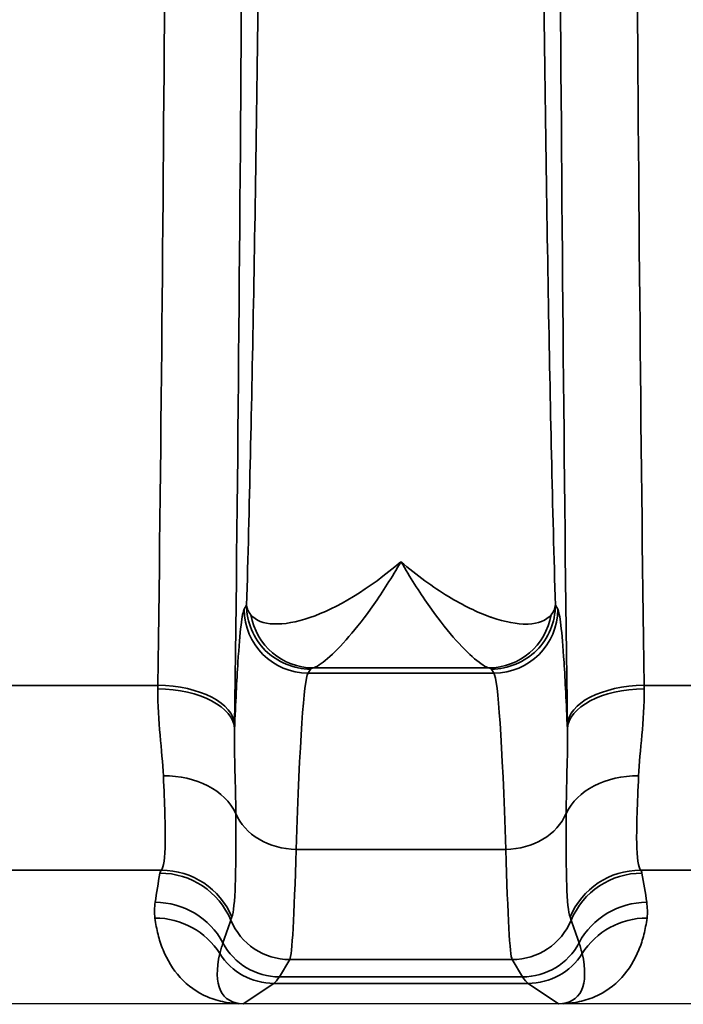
# Model space of a CAD drawing. Header units: millimetres. Extents: x 399 to 6233, y -1870 to 1602.
# Tile 653 of 656: x 5425.16 to 5430.34, y 735.67 to 743.38. Entities that reach past the tile are written whole.
import ezdxf

# ---------------------------------------------------------------- set-up
doc = ezdxf.new("R2010")
doc.units = ezdxf.units.MM
for name, color, linetype, lineweight in [('AM_5', 3, 'Continuous', 25), ('可見 (ISO)', 7, 'Continuous', 25), ('窄部可見 (ISO)', 7, 'Continuous', 35)]:
    doc.layers.add(name, color=color, linetype=linetype, lineweight=lineweight)
doc.styles.add('尺寸標註', font='romans.shx', dxfattribs={"bigfont": 'CHINESET.SHX'})
doc.dimstyles.new('CNS1$0', dxfattribs={"dimtxt": 2.5, "dimasz": 2.5, "dimexe": 1, "dimexo": 1, "dimgap": 1.5, "dimtad": 1, "dimtoh": 1, "dimdec": 1, "dimdsep": 46, "dimtxsty": '尺寸標註', "dimcen": 0, "dimclrd": 2, "dimclre": 2, "dimclrt": 1, "dimadec": 0, "dimazin": 2, "dimtp": 0.1, "dimtm": 0.1, "dimtfac": 0.71, "dimtdec": 1, "dimtmove": 0, "dimatfit": 0, "dimfxl": 0, "dimlwd": 13, "dimlwe": 13, "dimarcsym": 0})

# ---------------------------------------------------------------- blocks, each defined once
blk = doc.blocks.new('*D307')
at = {"layer": 'AM_5', "color": 2, "lineweight": 13}
for p, q in [((5314.6862, 750.0788), (5314.6862, 719.7151)), ((5530.1989, 744.1928), (5530.1989, 719.7151)), ((5317.1862, 720.7151), (5527.6989, 720.7151))]:
    blk.add_line(p, q, dxfattribs=at)
at = {"layer": 'AM_5', "color": 2, "lineweight": -2}
for points in [[(5317.1862, 721.1317), (5317.1862, 720.2984), (5314.6862, 720.7151)], [(5527.6989, 721.1317), (5527.6989, 720.2984), (5530.1989, 720.7151)]]:
    blk.add_solid(points, dxfattribs=at)
at = {"layer": 'Defpoints', "color": 0, "lineweight": -2}
for p in [(5314.6862, 751.0788), (5530.1989, 745.1928), (5530.1989, 720.7151)]:
    blk.add_point(p, dxfattribs=at)
at = {"layer": 'AM_5', "color": 1, "insert": (5422.4426, 723.4651), "char_height": 2.5, "attachment_point": 5, "style": '尺寸標註'}
blk.add_mtext('215.5', dxfattribs=at)

msp = doc.modelspace()

# ---------------------------------------------------------------- linework, layer by layer
at = {"layer": '可見 (ISO)'}
for p, q in [((5427.2959, 736.3288), (5427.296, 736.3288)), ((5428.9764, 736.3288), (5428.9765, 736.3288)), ((5435.1362, 735.6788), (5330.6362, 735.6788))]:
    msp.add_line(p, q, dxfattribs=at)
for points, knots in [([(5426.9033, 735.679), (5426.8978, 735.6789), (5426.8913, 735.6788), (5426.8841, 735.6788), (5426.8786, 735.6788), (5426.8729, 735.6788), (5426.8672, 735.6788)], [-0.00000491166, -0.00000491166, -0.00000491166, -0.00000491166, 0.00001772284, 0.00001772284, 0.00001772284, 0.00003506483, 0.00003506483, 0.00003506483, 0.00003506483]), ([(5429.4052, 735.6788), (5429.3982, 735.6788), (5429.391, 735.6788), (5429.3844, 735.6788), (5429.3786, 735.6788), (5429.3735, 735.6789), (5429.3691, 735.679)], [0.00000000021, 0.00000000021, 0.00000000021, 0.00000000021, 0.00002113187, 0.00002113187, 0.00002113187, 0.0000394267, 0.0000394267, 0.0000394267, 0.0000394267])]:
    msp.add_open_spline(points, degree=3, knots=knots, dxfattribs=at)
at = {"layer": '窄部可見 (ISO)'}
for p, q in [((5426.9104, 738.7648), (5426.9291, 738.796)), ((5429.3433, 738.796), (5429.362, 738.7648)), ((5427.429, 738.2963), (5427.4103, 738.2651)), ((5427.4103, 738.2651), (5428.8621, 738.2651)), ((5428.8222, 738.3053), (5427.4502, 738.3053)), ((5428.8621, 738.2651), (5428.8434, 738.2963)), ((5425.0341, 738.1694), (5426.2357, 738.1694)), ((5430.0367, 738.1694), (5431.2357, 738.1694)), ((5428.956, 736.8863), (5427.3164, 736.8863)), ((5426.2629, 736.7237), (5424.9737, 736.7237)), ((5431.2629, 736.7237), (5430.0095, 736.7237)), ((5427.2667, 736.0246), (5427.1855, 735.8892)), ((5429.0057, 736.0246), (5427.2667, 736.0246)), ((5429.0869, 735.8892), (5429.0057, 736.0246)), ((5427.1855, 735.8892), (5429.0869, 735.8892)), ((5427.1419, 735.838), (5426.9033, 735.679)), ((5429.1305, 735.838), (5427.1419, 735.838)), ((5429.3691, 735.679), (5429.1305, 735.838))]:
    msp.add_line(p, q, dxfattribs=at)
for centre, major_axis, ratio, start_param, end_param in [((5430.4959, 751.0788), (0, 25), 0.02145, 1.570796, 2.113408), ((5427.4103, 738.7648), (-0.4288, 0.2572), 0.999172, 0.54067, 2.110736), ((5428.8621, 738.7648), (0.4288, 0.2572), 0.999172, 4.17245, 5.742515), ((5427.4502, 738.805), (0.117, -0.4861), 0.989056, 4.648351, 6.04438), ((5428.8222, 738.805), (-0.117, -0.4861), 0.989056, 0.238805, 1.634834), ((5427.4165, 730.2667), (0, 8.0033), 0.022251, 0.034889, 0.596848), ((5428.8559, 730.2667), (0, 8.0033), 0.022251, 5.686337, 6.248296), ((5426.1872, 739.3279), (-0.0075, -2.5085), 0.023353, 1.078713, 1.090795), ((5426.2353, 737.8274), (0.5999, -0.0078), 0.525274, 0.024614, 1.577589), ((5426.2357, 737.8596), (0.6, -0.0076), 0.516344, 0.024457, 1.577318), ((5430.0367, 737.8596), (-0.6, -0.0076), 0.516344, 4.705867, 6.258728), ((5430.0371, 737.8274), (-0.5999, -0.0078), 0.525274, 4.705596, 6.258572), ((5430.0852, 739.3279), (-0.0075, 2.5085), 0.023353, 2.050799, 2.06288), ((5426.7871, 739.2498), (-0.0075, -3.0102), 0.019461, 1.078668, 1.090769), ((5429.4853, 739.2498), (-0.0075, 3.0102), 0.019461, 2.050824, 2.062925), ((5426.2782, 737.0099), (0.5996, 0.0231), 0.752166, 0.306707, 1.54183), ((5429.9942, 737.0099), (-0.5996, 0.0231), 0.752166, 4.741355, 5.976479), ((5427.3164, 737.2998), (-0.4998, 0.0154), 0.826915, 0.361643, 1.596274), ((5428.956, 737.2998), (0.4998, 0.0154), 0.826915, 4.686911, 5.921542), ((5427.2689, 740.1385), (-0.0054, -4.1169), 0.020515, 0.038068, 0.660085), ((5429.0035, 740.1385), (0.0054, -4.1169), 0.020515, 5.6231, 6.245118), ((5437.9303, 736.693), (-11.6791, 0), 0.058758, 6.23842, 6.27237), ((5426.2629, 736.1248), (-0.4766, 0.3645), 0.997266, 4.194851, 5.363923), ((5430.0095, 736.1248), (-0.4766, -0.3645), 0.997266, 4.060855, 5.229927), ((5418.3424, 736.693), (11.6789, 0), 0.058758, 0.010815, 0.044766), ((5426.9929, 737.2114), (0.5835, 1.8978), 0.300773, 1.934401, 2.061197), ((5426.2519, 736.1015), (-0.5898, 0.11), 0.998212, 3.721475, 4.896388), ((5430.0205, 736.1015), (-0.5898, -0.11), 0.998212, 4.52839, 5.703303), ((5429.2795, 737.2114), (-0.5835, 1.8978), 0.300773, 4.221988, 4.348784), ((5426.2145, 735.8734), (-0.5942, 0.0832), 0.998238, 3.769539, 4.851199), ((5430.0579, 735.8734), (-0.5942, -0.0832), 0.998238, 4.573579, 5.655239), ((5426.2125, 735.7501), (-0.5953, -0.0753), 0.998245, 3.58034, 4.5867), ((5429.8166, 744.1494), (-3.0142, -7.8269), 0.001618, 6.189135, 6.234176), ((5426.4558, 744.1494), (3.0142, -7.8269), 0.001618, 0.049009, 0.09405), ((5430.0599, 735.7501), (-0.5953, 0.0753), 0.998245, 4.838078, 5.844438), ((8554.6661, 733.1314), (-3128.2819, 0.8538), 0.045755, 6.266788, 6.268029), ((5427.2667, 736.5243), (-0.4288, 0.2572), 0.999172, 0.935442, 2.110736), ((5429.0057, 736.5243), (0.4288, 0.2572), 0.999172, 4.17245, 5.347743), ((2301.6063, 733.1314), (3128.2819, 0.8538), 0.045755, 0.015157, 0.016397), ((5427.1855, 736.3889), (-0.4288, 0.2572), 0.999172, 1.028727, 2.110736), ((5429.0869, 736.3889), (0.4288, 0.2572), 0.999172, 4.17245, 5.254458), ((5427.4169, 736.5213), (-0.6415, -0.8024), 0.399262, 5.585689, 6.592352), ((5427.1419, 736.3379), (-0.2773, 0.416), 0.999683, 1.546818, 2.553481), ((5429.1305, 736.3379), (0.2773, 0.416), 0.999683, 3.729704, 4.736367), ((5428.8555, 736.5213), (0.6415, -0.8024), 0.399262, 5.974018, 6.980681), ((5427.1128, 835.8716), (0, -100.0434), 0.020838, 0.01396, 0.034899), ((5429.1596, 835.8716), (0, -100.0434), 0.020838, 6.248286, 6.269226)]:
    msp.add_ellipse(centre, major_axis=major_axis, ratio=ratio, start_param=start_param, end_param=end_param, dxfattribs=at)
for points, knots in [([(5426.8355, 764.298), (5426.8606, 762.3153), (5426.88, 760.1698), (5426.893, 757.9393), (5426.9059, 755.7088), (5426.9126, 753.3939), (5426.9126, 751.0788), (5426.9126, 748.7636), (5426.9059, 746.4487), (5426.893, 744.2182), (5426.88, 741.9878), (5426.8606, 739.8423), (5426.8355, 737.8596)], [2.598981, 2.598981, 2.598981, 2.598981, 2.870287, 2.870287, 2.870287, 3.141593, 3.141593, 3.141593, 3.412899, 3.412899, 3.412899, 3.684204, 3.684204, 3.684204, 3.684204]), ([(5426.2357, 738.1694), (5426.2607, 740.1056), (5426.2801, 742.2008), (5426.3061, 746.5572), (5426.3127, 748.8179), (5426.3127, 753.3397), (5426.3061, 755.6003), (5426.2801, 759.9567), (5426.2607, 762.0519), (5426.2357, 763.9881)], [2.598981, 2.598981, 2.598981, 2.598981, 2.870287, 2.870287, 3.141593, 3.141593, 3.412899, 3.412899, 3.684204, 3.684204, 3.684204, 3.684204]), ([(5426.9291, 738.796), (5426.9397, 739.1643), (5426.9499, 739.5639), (5426.9591, 739.9736), (5426.9681, 740.3695), (5426.9767, 740.7949), (5426.9846, 741.2394), (5426.9927, 741.6917), (5427.0003, 742.1665), (5427.0072, 742.6639), (5427.0142, 743.1612), (5427.0206, 743.6862), (5427.0262, 744.2145), (5427.029, 744.4764), (5427.0317, 744.7417), (5427.0341, 745.0103), (5427.0366, 745.2835), (5427.039, 745.5603), (5427.0411, 745.8405), (5427.0454, 746.3962), (5427.049, 746.9666), (5427.0519, 747.5486), (5427.0578, 748.7125), (5427.0607, 749.8899), (5427.0607, 751.0788), (5427.0607, 752.2677), (5427.0578, 753.4444), (5427.0519, 754.6089), (5427.0475, 755.4849), (5427.0416, 756.3319), (5427.0341, 757.1472), (5427.0317, 757.4158), (5427.029, 757.681), (5427.0262, 757.9429), (5427.0206, 758.4715), (5427.0142, 758.9964), (5427.0072, 759.4937), (5427.0003, 759.991), (5426.9927, 760.4657), (5426.9846, 760.918), (5426.9767, 761.3626), (5426.9681, 761.788), (5426.9591, 762.1839), (5426.9499, 762.5937), (5426.9397, 762.9932), (5426.9291, 763.3617)], [0.0294093, 0.0294093, 0.0294093, 0.0294093, 0.089244, 0.089244, 0.089244, 0.1470574, 0.1470574, 0.1470574, 0.2058814, 0.2058814, 0.2058814, 0.2647055, 0.2647055, 0.2647055, 0.2938656, 0.2938656, 0.2938656, 0.3235296, 0.3235296, 0.3235296, 0.3823536, 0.3823536, 0.3823536, 0.5, 0.5, 0.5, 0.6176498, 0.6176498, 0.6176498, 0.7061501, 0.7061501, 0.7061501, 0.735298, 0.735298, 0.735298, 0.794122, 0.794122, 0.794122, 0.8529461, 0.8529461, 0.8529461, 0.9107639, 0.9107639, 0.9107639, 0.9705942, 0.9705942, 0.9705942, 0.9705942]), ([(5429.3433, 763.3616), (5429.3327, 762.9932), (5429.3225, 762.5936), (5429.3132, 762.1839), (5429.3043, 761.788), (5429.2957, 761.3626), (5429.2878, 760.9181), (5429.2797, 760.4658), (5429.2721, 759.991), (5429.2652, 759.4937), (5429.2582, 758.9963), (5429.2518, 758.4714), (5429.2461, 757.943), (5429.2434, 757.6811), (5429.2407, 757.4158), (5429.2383, 757.1473), (5429.2358, 756.874), (5429.2334, 756.5972), (5429.2313, 756.317), (5429.227, 755.7614), (5429.2234, 755.1909), (5429.2204, 754.6089), (5429.2146, 753.445), (5429.2117, 752.2677), (5429.2117, 751.0788), (5429.2117, 749.8898), (5429.2146, 748.7132), (5429.2204, 747.5486), (5429.2248, 746.6726), (5429.2308, 745.8257), (5429.2383, 745.0103), (5429.2407, 744.7418), (5429.2434, 744.4765), (5429.2461, 744.2146), (5429.2518, 743.6861), (5429.2582, 743.1612), (5429.2652, 742.6639), (5429.2721, 742.1666), (5429.2797, 741.6918), (5429.2878, 741.2395), (5429.2957, 740.7949), (5429.3043, 740.3695), (5429.3132, 739.9736), (5429.3225, 739.5639), (5429.3327, 739.1643), (5429.3433, 738.7959)], [0.0294093, 0.0294093, 0.0294093, 0.0294093, 0.089244, 0.089244, 0.089244, 0.1470574, 0.1470574, 0.1470574, 0.2058814, 0.2058814, 0.2058814, 0.2647055, 0.2647055, 0.2647055, 0.2938656, 0.2938656, 0.2938656, 0.3235296, 0.3235296, 0.3235296, 0.3823536, 0.3823536, 0.3823536, 0.5, 0.5, 0.5, 0.6176498, 0.6176498, 0.6176498, 0.7061501, 0.7061501, 0.7061501, 0.735298, 0.735298, 0.735298, 0.794122, 0.794122, 0.794122, 0.8529461, 0.8529461, 0.8529461, 0.9107639, 0.9107639, 0.9107639, 0.9705942, 0.9705942, 0.9705942, 0.9705942]), ([(5429.4368, 737.8596), (5429.4118, 739.8423), (5429.3924, 741.9878), (5429.3794, 744.2182), (5429.3664, 746.4487), (5429.3598, 748.7635), (5429.3598, 751.0788)], [5.7405735, 5.7405735, 5.7405735, 5.7405735, 6.0118794, 6.0118794, 6.0118794, 6.2831853, 6.2831853, 6.2831853, 6.2831853]), ([(5426.9629, 738.7206), (5427.036, 738.6319), (5427.2134, 738.6269), (5427.4241, 738.6994), (5427.6347, 738.7719), (5427.8861, 738.922), (5428.1362, 739.1363)], [0, 0, 0, 0, 0.00119489, 0.00119489, 0.00119489, 0.002389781, 0.002389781, 0.002389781, 0.002389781]), ([(5428.1362, 739.1363), (5428.0649, 739.0126), (5427.993, 738.9003), (5427.924, 738.8017), (5427.8559, 738.7045), (5427.7906, 738.6207), (5427.7298, 738.5503), (5427.668, 738.4787), (5427.6102, 738.4205), (5427.5619, 738.3791), (5427.5131, 738.3373), (5427.4737, 738.3121), (5427.4502, 738.3053)], [-0.000011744, -0.000011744, -0.000011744, -0.000011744, 0.000565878, 0.000565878, 0.000565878, 0.001135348, 0.001135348, 0.001135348, 0.001714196, 0.001714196, 0.001714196, 0.002298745, 0.002298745, 0.002298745, 0.002298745]), ([(5428.1362, 739.1363), (5428.1988, 739.0827), (5428.2614, 739.033), (5428.3233, 738.9877), (5428.3852, 738.9423), (5428.4466, 738.9012), (5428.5066, 738.8646), (5428.6227, 738.7939), (5428.7335, 738.7401), (5428.8369, 738.7034), (5428.8404, 738.7022), (5428.8439, 738.7009), (5428.8473, 738.6998), (5428.9502, 738.6643), (5429.0445, 738.6469), (5429.1223, 738.6488), (5429.1251, 738.6488), (5429.1278, 738.6489), (5429.1305, 738.6491), (5429.2099, 738.6524), (5429.2729, 738.6762), (5429.3095, 738.7206)], [-0.00001134, -0.00001134, -0.00001134, -0.00001134, 0.00028763, 0.00028763, 0.00028763, 0.0005866, 0.0005866, 0.0005866, 0.001165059, 0.001165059, 0.001165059, 0.001184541, 0.001184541, 0.001184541, 0.001762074, 0.001762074, 0.001762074, 0.001782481, 0.001782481, 0.001782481, 0.002380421, 0.002380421, 0.002380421, 0.002380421]), ([(5428.8222, 738.3053), (5428.799, 738.312), (5428.7602, 738.3367), (5428.7122, 738.3776), (5428.6642, 738.4185), (5428.6067, 738.4762), (5428.5452, 738.5473), (5428.4836, 738.6184), (5428.4175, 738.7031), (5428.3484, 738.8017), (5428.2793, 738.9003), (5428.2069, 739.0137), (5428.1362, 739.1363)], [0, 0, 0, 0, 0.000572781, 0.000572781, 0.000572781, 0.001145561, 0.001145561, 0.001145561, 0.001718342, 0.001718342, 0.001718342, 0.002291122, 0.002291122, 0.002291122, 0.002291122]), ([(5426.8351, 737.8274), (5426.8435, 738.0327), (5426.8523, 738.2083), (5426.8613, 738.3493), (5426.8772, 738.5973), (5426.8939, 738.7373), (5426.9104, 738.7648)], [1.0953922, 1.0953922, 1.0953922, 1.0953922, 1.2550802, 1.2550802, 1.2550802, 1.5358897, 1.5358897, 1.5358897, 1.5358897]), ([(5426.9291, 738.796), (5426.9292, 738.7958), (5426.9294, 738.7931), (5426.9295, 738.7916), (5426.9297, 738.7901), (5426.93, 738.7885), (5426.9303, 738.7869), (5426.9308, 738.7837), (5426.9315, 738.7806), (5426.9323, 738.7774), (5426.934, 738.7711), (5426.9362, 738.7648), (5426.939, 738.7585), (5426.9446, 738.7458), (5426.9526, 738.7332), (5426.9629, 738.7206)], [-0.00000006, -0.00000006, -0.00000006, -0.00000006, 0.0000185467, 0.0000185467, 0.0000185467, 0.0000394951, 0.0000394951, 0.0000394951, 0.0000814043, 0.0000814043, 0.0000814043, 0.0001653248, 0.0001653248, 0.0001653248, 0.0003340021, 0.0003340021, 0.0003340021, 0.0003340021]), ([(5427.429, 738.2963), (5427.2982, 738.2964), (5427.1681, 738.3502), (5427.0756, 738.4427), (5426.9831, 738.5352), (5426.9292, 738.6652), (5426.9291, 738.796)], [0, 0, 0, 0, 0.5, 0.5, 0.5, 1, 1, 1, 1]), ([(5428.8434, 738.2963), (5428.9742, 738.2963), (5429.1042, 738.3502), (5429.1968, 738.4427), (5429.2893, 738.5352), (5429.3432, 738.6652), (5429.3433, 738.7959)], [0, 0, 0, 0, 0.5, 0.5, 0.5, 1, 1, 1, 1]), ([(5429.362, 738.7648), (5429.3785, 738.7373), (5429.3952, 738.5973), (5429.4111, 738.3493), (5429.4201, 738.2083), (5429.4289, 738.0327), (5429.4373, 737.8274)], [1.6057029, 1.6057029, 1.6057029, 1.6057029, 1.8865124, 1.8865124, 1.8865124, 2.0462004, 2.0462004, 2.0462004, 2.0462004]), ([(5426.2782, 737.4613), (5426.2736, 737.5605), (5426.2627, 737.6668), (5426.2527, 737.7802), (5426.2426, 737.8936), (5426.2333, 738.0142), (5426.2353, 738.1426)], [0, 0, 0, 0, 0.000446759, 0.000446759, 0.000446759, 0.000893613, 0.000893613, 0.000893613, 0.000893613]), ([(5430.0371, 738.1426), (5430.0391, 738.0142), (5430.0298, 737.8936), (5430.0197, 737.7802), (5430.0096, 737.6668), (5429.9988, 737.5605), (5429.9942, 737.4613)], [0, 0, 0, 0, 0.000446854, 0.000446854, 0.000446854, 0.000893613, 0.000893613, 0.000893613, 0.000893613]), ([(5426.8351, 737.8273), (5426.8326, 737.7144), (5426.8353, 737.6058), (5426.8381, 737.4999), (5426.8411, 737.3866), (5426.8442, 737.2763), (5426.8445, 737.168)], [0.000000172, 0.000000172, 0.000000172, 0.000000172, 0.000500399, 0.000500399, 0.000500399, 0.001035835, 0.001035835, 0.001035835, 0.001035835]), ([(5429.4279, 737.168), (5429.4282, 737.2763), (5429.4313, 737.3866), (5429.4343, 737.4999), (5429.437, 737.6058), (5429.4398, 737.7144), (5429.4373, 737.8273)], [0, 0, 0, 0, 0.000535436, 0.000535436, 0.000535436, 0.001035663, 0.001035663, 0.001035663, 0.001035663]), ([(5426.2629, 736.7237), (5426.2808, 736.7433), (5426.2912, 736.817), (5426.2931, 736.9431), (5426.2949, 737.0692), (5426.2883, 737.2418), (5426.2782, 737.4613)], [0, 0, 0, 0, 0.000987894, 0.000987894, 0.000987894, 0.001975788, 0.001975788, 0.001975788, 0.001975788]), ([(5429.9942, 737.4613), (5429.9841, 737.2418), (5429.9774, 737.0677), (5429.9793, 736.9419), (5429.9812, 736.8161), (5429.9916, 736.7433), (5430.0095, 736.7237)], [0, 0, 0, 0, 0.000987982, 0.000987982, 0.000987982, 0.001975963, 0.001975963, 0.001975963, 0.001975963]), ([(5426.8445, 737.168), (5426.8456, 736.9368), (5426.8452, 736.7526), (5426.8406, 736.615), (5426.8359, 736.4774), (5426.827, 736.3911), (5426.8146, 736.3575)], [0, 0, 0, 0, 0.001125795, 0.001125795, 0.001125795, 0.00225159, 0.00225159, 0.00225159, 0.00225159]), ([(5429.4578, 736.3575), (5429.4456, 736.391), (5429.4368, 736.4767), (5429.4274, 736.7516), (5429.4268, 736.9369), (5429.4279, 737.168)], [0, 0, 0, 0, 0.001138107, 0.001138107, 0.002276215, 0.002276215, 0.002276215, 0.002276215]), ([(5426.8672, 735.6788), (5426.8309, 735.6804), (5426.7946, 735.6844), (5426.7589, 735.6913), (5426.7122, 735.7002), (5426.6665, 735.7139), (5426.6231, 735.7325), (5426.542, 735.7672), (5426.4689, 735.8192), (5426.4092, 735.8849), (5426.3527, 735.9469), (5426.3081, 736.0208), (5426.2757, 736.1004), (5426.2599, 736.1393), (5426.2469, 736.1796), (5426.2366, 736.2204), (5426.2315, 736.2407), (5426.227, 736.2612), (5426.2229, 736.2826), (5426.2189, 736.304), (5426.2154, 736.3262), (5426.2125, 736.3491)], [3.1737609, 3.1737609, 3.1737609, 3.1737609, 3.2784434, 3.2784434, 3.2784434, 3.4153698, 3.4153698, 3.4153698, 3.6706773, 3.6706773, 3.6706773, 3.9118795, 3.9118795, 3.9118795, 4.0298953, 4.0298953, 4.0298953, 4.0886311, 4.0886311, 4.0886311, 4.1473165, 4.1473165, 4.1473165, 4.1473165]), ([(5430.0599, 736.3491), (5430.057, 736.3262), (5430.0535, 736.304), (5430.0494, 736.2826), (5430.0454, 736.2612), (5430.0409, 736.2407), (5430.0358, 736.2204), (5430.0254, 736.1796), (5430.0125, 736.1393), (5429.9966, 736.1004), (5429.9643, 736.0208), (5429.9197, 735.9469), (5429.8632, 735.8849), (5429.8035, 735.8192), (5429.7304, 735.7672), (5429.6493, 735.7325), (5429.6058, 735.7139), (5429.5601, 735.7002), (5429.5135, 735.6913), (5429.4778, 735.6844), (5429.4415, 735.6804), (5429.4052, 735.6788)], [2.1358688, 2.1358688, 2.1358688, 2.1358688, 2.1945542, 2.1945542, 2.1945542, 2.25329, 2.25329, 2.25329, 2.3713058, 2.3713058, 2.3713058, 2.612508, 2.612508, 2.612508, 2.8678155, 2.8678155, 2.8678155, 3.004742, 3.004742, 3.004742, 3.1094244, 3.1094244, 3.1094244, 3.1094244]), ([(5426.7442, 736.1545), (5426.7391, 736.1393), (5426.7345, 736.1249), (5426.7305, 736.1115), (5426.7261, 736.0968), (5426.7223, 736.0833), (5426.7194, 736.0708)], [0, 0, 0, 0, 0.001000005, 0.001000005, 0.001000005, 0.002089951, 0.002089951, 0.002089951, 0.002089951]), ([(5429.553, 736.0708), (5429.5503, 736.0822), (5429.5469, 736.0946), (5429.543, 736.1079), (5429.5387, 736.1224), (5429.5337, 736.1379), (5429.5282, 736.1545)], [0, 0, 0, 0, 0.001000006, 0.001000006, 0.001000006, 0.00208995, 0.00208995, 0.00208995, 0.00208995])]:
    msp.add_open_spline(points, degree=3, knots=knots, dxfattribs=at)
for points in [[(5429.3095, 738.7206), (5429.3299, 738.7455), (5429.341, 738.7707), (5429.3433, 738.7959)], [(5427.4502, 738.3053), (5427.4377, 738.3023), (5427.4308, 738.2993), (5427.429, 738.2963)], [(5428.8434, 738.2963), (5428.8416, 738.2993), (5428.8347, 738.3023), (5428.8222, 738.3053)], [(5426.2125, 736.3491), (5426.2073, 736.3902), (5426.2088, 736.4313), (5426.2145, 736.4723)], [(5430.0579, 736.4723), (5430.0636, 736.4313), (5430.0651, 736.3902), (5430.0599, 736.3491)]]:
    msp.add_open_spline(points, degree=3, dxfattribs=at)

# ---------------------------------------------------------------- dimensions: what is measured, and where the dimension line sits
at = {"layer": 'AM_5'}
dim = msp.add_linear_dim(base=(5530.1989, 720.7151), p1=(5314.6862, 751.0788), p2=(5530.1989, 745.1928), dimstyle='CNS1$0', override={"dimpost": ''}, dxfattribs=at)
dim.commit()
dim.dimension.update_dxf_attribs({"geometry": '*D307', "text_midpoint": (5422.4426, 723.4651)})

doc.saveas('drawing.dxf')
